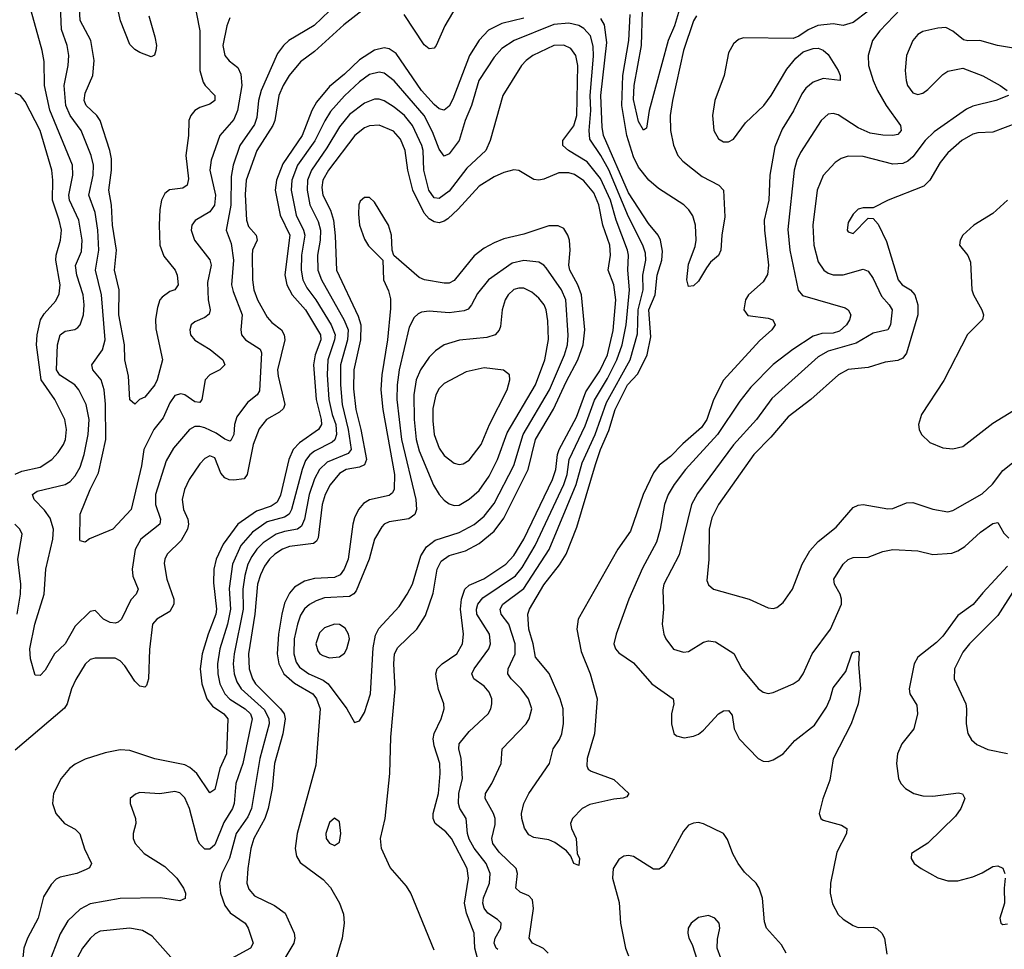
# Model space of a CAD drawing. Header units: inches. Extents: x 1649636 to 1815363, y 506543 to 641975.
# Tile 329 of 656: x 1702508 to 1706457, y 593905 to 597634. Entities that reach past the tile are written whole.
import ezdxf

# ---------------------------------------------------------------- set-up
doc = ezdxf.new("R2010")
doc.units = ezdxf.units.IN
doc.header["$MEASUREMENT"] = 0
doc.layers.add('B7509', color=7, linetype='Continuous')

msp = doc.modelspace()

# ---------------------------------------------------------------- linework, layer by layer
at = {"layer": 'B7509', "color": 5}
for points, elevation in [([(1703179.8, 597850), (1703229.7, 597590), (1703230.1, 597430), (1703243.3, 597383.3), (1703250.9, 597370), (1703290.1, 597330.1), (1703290.9, 597310), (1703270, 597294.6), (1703230, 597281.7), (1703210.1, 597269.9), (1703193.5, 597250), (1703185.5, 597230), (1703184.5, 597170), (1703174, 597090), (1703184.3, 596995.7), (1703179.8, 596970), (1703162.2, 596957.8), (1703108.9, 596951.1), (1703090, 596936.8), (1703076.8, 596910), (1703070, 596873.2), (1703066.6, 596810), (1703069.3, 596729.3), (1703086, 596686), (1703131.3, 596630), (1703139.1, 596610), (1703142.6, 596570), (1703129.2, 596550.8), (1703110, 596544.4), (1703079.4, 596520.6), (1703070, 596509.8), (1703059.8, 596480.2), (1703052.9, 596432.9), (1703053.8, 596393.8), (1703080.7, 596270), (1703058.4, 596190), (1703050, 596169.8), (1703010, 596119.7), (1702987.7, 596110), (1702970, 596092.3), (1702950, 596109), (1702944.6, 596204.6), (1702929.1, 596270), (1702928.1, 596330), (1702904.8, 596450), (1702906.3, 596550), (1702888, 596630), (1702895.3, 596710), (1702880.4, 596810), (1702876.5, 596890), (1702865.3, 596950), (1702875.4, 597030), (1702875.6, 597075.6), (1702869.2, 597110), (1702830.4, 597230), (1702816.9, 597250), (1702774.3, 597290), (1702766.1, 597310), (1702770, 597339.6), (1702801.6, 597410), (1702806.4, 597470), (1702793.6, 597550), (1702750.6, 597630.6), (1702745.5, 597730)], 520), ([(1704277.9, 597722.1), (1704212.7, 597610), (1704177.7, 597530), (1704170, 597519.2), (1704150, 597516.7), (1704130, 597533.8), (1704050, 597655.5)], 580), ([(1703879.5, 597670), (1703807.1, 597612.9), (1703690, 597505.9), (1703634.3, 597465.7), (1703588.7, 597410), (1703564.1, 597370), (1703546.5, 597330), (1703530.4, 597230), (1703523.5, 597210), (1703458.3, 597110), (1703415.4, 596990), (1703412.4, 596932.4), (1703416.7, 596830), (1703425.2, 596805.2), (1703456, 596770), (1703459.9, 596750), (1703441.1, 596710), (1703439.5, 596690), (1703440.8, 596590), (1703446.5, 596550), (1703461.6, 596510), (1703500.8, 596440.8), (1703519.5, 596419.5), (1703557.1, 596390), (1703568.8, 596370), (1703570.5, 596350), (1703541.7, 596230), (1703543.9, 596203.9), (1703570.5, 596090), (1703565.7, 596074.3), (1703550, 596060.1), (1703497, 596030), (1703467.5, 595992.5), (1703444.2, 595930), (1703419.8, 595810), (1703407.7, 595792.3), (1703366.5, 595786.5), (1703348.4, 595788.4), (1703330, 595796.7), (1703314.5, 595814.5), (1703290, 595876.1), (1703270, 595884.8), (1703250, 595873.8), (1703230, 595852), (1703186.7, 595790), (1703168.8, 595750), (1703159, 595710), (1703164.2, 595670), (1703182.5, 595630), (1703184.7, 595610), (1703180.8, 595590), (1703154.7, 595545.3), (1703099.7, 595490), (1703089.2, 595470), (1703086.9, 595453.1), (1703098.1, 595390), (1703126, 595310), (1703126.4, 595290), (1703110, 595260.6), (1703057.4, 595230), (1703040.7, 595210), (1703028.2, 595108.2), (1703024.8, 594990), (1703016.6, 594963.4), (1703010, 594957.3), (1702990, 594960.3), (1702970, 594980.3), (1702930, 595042), (1702910, 595062.9), (1702890, 595072.9), (1702810, 595073), (1702790, 595067.1), (1702770, 595048.7), (1702733.1, 594986.9), (1702716, 594950), (1702698.5, 594890), (1702687, 594873), (1702490, 594704.7)], 580), ([(1703750, 597669.9), (1703689.1, 597610.9), (1703587, 597550), (1703565.1, 597530), (1703541.3, 597498.7), (1703476.6, 597350), (1703465.3, 597310), (1703458.3, 597241.7), (1703450, 597213.8), (1703390.9, 597130), (1703363.2, 597050), (1703355.5, 597004.5), (1703354.8, 596890), (1703335.1, 596790), (1703356.3, 596736.3), (1703364.7, 596670), (1703357.5, 596570), (1703363.4, 596543.4), (1703399.6, 596450), (1703394.1, 596390), (1703396.8, 596370), (1703413.1, 596350), (1703471.9, 596311.9), (1703477.7, 596297.7), (1703470, 596146), (1703460.7, 596130), (1703421.2, 596098.8), (1703378.6, 596041.4), (1703369, 596011), (1703367.1, 595970), (1703353.8, 595946.2), (1703350, 595943.7), (1703330, 595951.7), (1703295.5, 595975.5), (1703250, 595996.5), (1703230, 596002.6), (1703210, 596002.6), (1703189.3, 595990.7), (1703124.1, 595915.9), (1703095.7, 595864.3), (1703052.4, 595730), (1703052.3, 595690), (1703072.4, 595630), (1703070.1, 595610), (1702994.1, 595550), (1702970.5, 595509.5), (1702958.2, 595430), (1702961.8, 595401.8), (1702982.2, 595350), (1702975, 595330), (1702953.1, 595306.9), (1702915.9, 595230), (1702902.2, 595217.8), (1702890, 595213.8), (1702870, 595216.2), (1702844.4, 595230), (1702810, 595263.6), (1702790, 595260.5), (1702730, 595202), (1702690, 595131), (1702647.3, 595090), (1702610, 595025.1), (1702590, 595003.5), (1702570, 595004.5), (1702568.3, 595008.3), (1702550.6, 595070), (1702548.4, 595110), (1702568.6, 595210), (1702606.1, 595330), (1702612.8, 595430), (1702640.8, 595550), (1702643.6, 595590), (1702630, 595634.8), (1702606.8, 595666.8), (1702565.3, 595710), (1702559.3, 595730), (1702577.2, 595742.8), (1702689.9, 595770.1), (1702710, 595782), (1702730, 595804.8), (1702750, 595839.2), (1702766.8, 595890), (1702782.7, 595970), (1702786.6, 596030), (1702774.6, 596090), (1702744.3, 596150), (1702728.4, 596170), (1702668.2, 596208.2), (1702655.4, 596230), (1702659.7, 596330), (1702669.9, 596370), (1702690, 596384.6), (1702728.3, 596391.7), (1702740.6, 596399.4), (1702750.5, 596409.5), (1702763.6, 596450), (1702766.7, 596490), (1702762.4, 596530), (1702737.1, 596610), (1702731.6, 596648.4), (1702755.7, 596704.3), (1702758, 596750), (1702745.4, 596830), (1702707.3, 596910), (1702704.9, 596930), (1702721, 597010), (1702719.5, 597050), (1702628.9, 597271.1), (1702606.9, 597370), (1702605.8, 597465.8), (1702597.7, 597510), (1702553.1, 597670)], 560), ([(1703350, 597640.9), (1703338, 597610), (1703322.6, 597530), (1703330.2, 597490.2), (1703348.4, 597468.4), (1703382.5, 597442.5), (1703395.1, 597415.1), (1703398.6, 597370), (1703380.9, 597270), (1703365.9, 597234.1), (1703310.1, 597169.9), (1703275, 597070), (1703270.6, 597030), (1703293.2, 596930), (1703289.1, 596890), (1703270, 596863.4), (1703211.7, 596828.3), (1703197.7, 596810), (1703195.8, 596790), (1703208.4, 596750), (1703270.9, 596670.9), (1703275.1, 596650), (1703260.3, 596579.7), (1703263, 596510), (1703271.6, 596470), (1703267.2, 596452.8), (1703250, 596439), (1703210, 596421.8), (1703195.2, 596410), (1703189.4, 596390), (1703193, 596370), (1703210, 596348.4), (1703271.3, 596311.3), (1703322.6, 596270), (1703330.4, 596250), (1703310.4, 596230), (1703270, 596209.8), (1703251.3, 596190), (1703238.8, 596110), (1703230, 596099.2), (1703210, 596101.4), (1703170, 596129), (1703153.8, 596133.8), (1703130, 596126.6), (1703110, 596097.7), (1703083.3, 596036.7), (1703045.5, 595990), (1703006, 595910), (1702996.1, 595843.9), (1702954.3, 595670), (1702881.1, 595590), (1702787.9, 595552.1), (1702770, 595538.4), (1702750, 595544), (1702748.7, 595548.7), (1702749.9, 595650.1), (1702790.4, 595750), (1702823.5, 595816.5), (1702853.5, 595950), (1702851.5, 596091.5), (1702846.3, 596150), (1702834, 596190), (1702801.1, 596230), (1702796.5, 596250), (1702839.9, 596310), (1702849.9, 596350.1), (1702835.4, 596530), (1702811.4, 596630), (1702825.6, 596710), (1702820.7, 596790), (1702810, 596861.1), (1702784.9, 596930), (1702802.1, 597010), (1702803.1, 597050), (1702794.3, 597090), (1702753.7, 597190), (1702709.5, 597250), (1702692.5, 597290), (1702686.2, 597370), (1702702.7, 597450), (1702705.2, 597490), (1702698.5, 597530), (1702674.7, 597594.7), (1702671.6, 597690)], 540), ([(1703025.5, 597650), (1703050, 597564.7), (1703055.8, 597530), (1703054, 597510), (1703047.9, 597492.1), (1703034.6, 597485.4), (1702990, 597502), (1702970, 597514.3), (1702950, 597535.1), (1702911.4, 597630), (1702898.1, 597690)], 480), ([(1705910, 597668.1), (1705850, 597622.8), (1705810, 597611.4), (1705770, 597617.6), (1705708.7, 597611.3), (1705670, 597593.5), (1705632.4, 597567.6), (1705610, 597559.2), (1705410, 597561), (1705390, 597554.9), (1705370, 597537.5), (1705350, 597501.1), (1705332.4, 597410), (1705295.7, 597310), (1705286.7, 597250), (1705291.1, 597190), (1705310, 597155.6), (1705330, 597144.6), (1705350, 597144.2), (1705370, 597154.2), (1705419.1, 597220.9), (1705491.9, 597290), (1705521.9, 597330), (1705584.5, 597435.5), (1705619.8, 597480.2), (1705650, 597504.6), (1705690, 597518.9), (1705710, 597519.5), (1705730, 597512.4), (1705750, 597494.4), (1705790, 597430.4), (1705798.7, 597410), (1705798, 597390), (1705730, 597398.4), (1705690, 597383.4), (1705660.8, 597359.2), (1705643.9, 597336.1), (1705611.7, 597268.3), (1705565.2, 597194.8), (1705535.8, 597124.2), (1705515.9, 597010), (1705512, 596910), (1705493.6, 596830), (1705494.4, 596790), (1705511, 596650), (1705507.4, 596612.6), (1705490, 596582), (1705431.2, 596530), (1705418.8, 596510), (1705411.3, 596470), (1705427.4, 596447.4), (1705510, 596437.5), (1705527.6, 596430), (1705538.2, 596410), (1705524.2, 596390), (1705474.6, 596345.4), (1705330, 596188.2), (1705290.1, 596109.9), (1705264.1, 596030), (1705242.2, 595997.8), (1705167.6, 595932.4), (1705118.2, 595881.8), (1705072.9, 595847.1), (1705050, 595816.8), (1705007.8, 595730), (1704957.4, 595582.6), (1704906.4, 595510), (1704748.1, 595230), (1704741.6, 595190), (1704759.7, 595099.7), (1704796, 595010), (1704824.2, 594910), (1704812.9, 594770), (1704784.1, 594670), (1704781.6, 594641.6), (1704787.6, 594627.6), (1704799.6, 594619.6), (1704890, 594587), (1704950.6, 594530), (1704942.8, 594517.2), (1704928.1, 594511.9), (1704890, 594507.7), (1704793.9, 594486.1), (1704764, 594470), (1704724.9, 594430), (1704717.3, 594410), (1704720.7, 594390), (1704739.1, 594350), (1704742.8, 594290), (1704752.6, 594270), (1704750, 594241.2), (1704730, 594249.3), (1704718.4, 594278.4), (1704700.7, 594300.7), (1704653.3, 594333.3), (1704630, 594344), (1704570, 594353.3), (1704550, 594365.1), (1704531.8, 594391.8), (1704521.2, 594430), (1704520.7, 594450), (1704530, 594490.5), (1704549.8, 594530), (1704632.7, 594650), (1704647.2, 594710), (1704672.6, 594747.4), (1704681.9, 594770), (1704688.9, 594811.1), (1704686.7, 594870), (1704674.9, 594910), (1704631.4, 595011.4), (1704577, 595077), (1704567.6, 595130), (1704549.9, 595190), (1704545.8, 595250), (1704552.8, 595270), (1704610, 595367.5), (1704673.1, 595446.9), (1704699.5, 595490), (1704741.5, 595598.5), (1704817.1, 595850), (1704837.1, 595910), (1704870, 595986.2), (1704895.4, 596070), (1704945.9, 596170), (1704986.2, 596213.8), (1705024.1, 596290), (1705038.5, 596361.5), (1705030.9, 596470), (1705056.2, 596530), (1705064.3, 596610), (1705082.9, 596670), (1705085.1, 596705.1), (1705077.2, 596750), (1705068.1, 596770), (1705030, 596817.1), (1704950, 596939.3), (1704848.8, 597170), (1704843.2, 597203.2), (1704838.7, 597330), (1704862.6, 597542.6), (1704853.1, 597613.1), (1704838.8, 597638.8)], 620), ([(1706042, 597678), (1705957.3, 597590), (1705928, 597550), (1705910.8, 597490), (1705912.1, 597450), (1705930.1, 597390), (1705947.9, 597350), (1705982.7, 597290), (1706039.8, 597210), (1706043, 597190), (1706030, 597172.9), (1706010, 597169), (1705970, 597170.8), (1705918.7, 597178.7), (1705870, 597200.4), (1705790, 597252.5), (1705770, 597257.5), (1705750, 597255.3), (1705722.6, 597230), (1705639, 597101), (1705623.8, 597070), (1705613.8, 597030), (1705587.8, 596792.2), (1705596.8, 596710), (1705629.3, 596549.3), (1705647.7, 596527.7), (1705818.3, 596478.3), (1705830.2, 596470), (1705840.6, 596450), (1705835.9, 596430), (1705823.4, 596410), (1705795, 596385), (1705770, 596377.3), (1705724.5, 596375.5), (1705690, 596364), (1705608.8, 596311.2), (1705529.4, 596250.6), (1705440.5, 596159.5), (1705396.3, 596103.7), (1705306.9, 595970), (1705178.6, 595830), (1705132.5, 595770), (1705108.9, 595730), (1705094, 595690), (1705075.9, 595590), (1705061, 595539), (1705005.4, 595434.6), (1704950.9, 595310), (1704900.3, 595170), (1704890.6, 595130), (1704897.3, 595110), (1704910, 595094.8), (1704970, 595054), (1705043.2, 594970), (1705128.5, 594910), (1705131.6, 594890), (1705122.3, 594850), (1705122, 594810), (1705131.2, 594771.2), (1705141.4, 594761.4), (1705173.2, 594753.2), (1705210, 594759.8), (1705230, 594768.7), (1705250, 594784.3), (1705309.9, 594850.1), (1705330, 594861.8), (1705350, 594863.1), (1705364.7, 594844.7), (1705373.6, 594790), (1705392.7, 594750), (1705470, 594670.3), (1705490, 594659.5), (1705510, 594658.3), (1705530, 594664.9), (1705570, 594689.1), (1705617, 594743), (1705695.5, 594804.5), (1705743.8, 594876.2), (1705758.6, 594910), (1705770, 594954.4), (1705820.3, 595019.7), (1705844.8, 595090), (1705850, 595096.5), (1705870, 595101), (1705873.8, 595093.8), (1705871.3, 595048.7), (1705879.7, 594950), (1705870.3, 594890), (1705841.8, 594810), (1705770.1, 594669.9), (1705756.5, 594583.5), (1705729.1, 594509.1), (1705714.3, 594450), (1705721.3, 594430), (1705730, 594422.6), (1705803.2, 594403.2), (1705824.4, 594390), (1705823.1, 594370), (1705785.3, 594294.7), (1705759.8, 594170), (1705758.7, 594130), (1705767.2, 594087.2), (1705790, 594045.2), (1705810, 594026.5), (1705850, 594000.3), (1705870, 593993.4), (1705930, 593993.7), (1705947, 593987), (1705964.9, 593970), (1705976.3, 593950), (1705985.3, 593885.3)], 640), ([(1705158.5, 597690), (1705133.7, 597610), (1705108.6, 597550), (1705032.8, 597270), (1705021.1, 597198.9), (1705010, 597191.6), (1704990, 597226), (1704970, 597314), (1704971.7, 597370), (1705002, 597530), (1705005.4, 597670)], 560), ([(1704530, 597639.6), (1704440.8, 597619.2), (1704387.4, 597592.6), (1704350, 597551.9), (1704311, 597490), (1704244.2, 597315.8), (1704230, 597287.2), (1704210, 597270.6), (1704190, 597276.7), (1704170, 597294), (1704119.4, 597350), (1704018.1, 597498.1), (1703990, 597517.1), (1703970, 597520.9), (1703930, 597512.1), (1703870, 597473.7), (1703810, 597415.8), (1703750, 597366.3), (1703697.4, 597302.6), (1703679, 597270), (1703640.7, 597170), (1703563.5, 597056.5), (1703538.2, 596990), (1703532.5, 596950), (1703552.1, 596850), (1703591.6, 596770), (1703570.8, 596610.8), (1703579.7, 596570), (1703601.1, 596530), (1703653.5, 596470), (1703714.5, 596370), (1703715.3, 596350), (1703692.3, 596290), (1703686.6, 596250), (1703696.3, 596110), (1703717.1, 596030), (1703718.2, 596010), (1703706.1, 595990), (1703630, 595936.6), (1703604.5, 595910), (1703586.9, 595870), (1703553.4, 595726.6), (1703540.6, 595699.4), (1703516.7, 595683.3), (1703457.2, 595662.8), (1703382, 595610), (1703323.4, 595530), (1703295.9, 595470), (1703286.9, 595430), (1703284.3, 595375.7), (1703297.4, 595270), (1703294.3, 595250), (1703263.2, 595170), (1703239.5, 595090), (1703231.6, 595030), (1703237.7, 594970), (1703257.9, 594910), (1703281, 594881), (1703326.9, 594850), (1703342.1, 594830), (1703336.9, 594690), (1703310.1, 594630), (1703290, 594546.3), (1703270, 594533.5), (1703217.7, 594610), (1703190, 594635), (1703170, 594645.5), (1703049, 594669), (1702950, 594702.1), (1702910, 594704.9), (1702850, 594693.4), (1702770, 594667.6), (1702730, 594648.2), (1702707.5, 594630), (1702674.5, 594590), (1702643.5, 594530), (1702639.2, 594490), (1702652.7, 594450), (1702687.4, 594410), (1702730, 594386.7), (1702748.7, 594368.7), (1702768, 594308), (1702795.2, 594250), (1702787.3, 594232.7), (1702774.7, 594225.3), (1702737.1, 594210), (1702670, 594194.8), (1702653.9, 594186.1), (1702634.5, 594165.5), (1702603.7, 594116.3), (1702582, 594030), (1702539, 593950), (1702524.4, 593910), (1702513.6, 593810)], 620), ([(1705222.2, 597650), (1705210, 597629.8), (1705170, 597511.1), (1705125.5, 597310), (1705116.8, 597250), (1705117.7, 597190), (1705129.6, 597130.4), (1705147, 597090), (1705167, 597067), (1705245.4, 597005.4), (1705311.5, 596970), (1705330.6, 596950.6), (1705336.2, 596843.8), (1705323.7, 596770), (1705320.1, 596710), (1705310, 596688.3), (1705278.6, 596661.4), (1705261.7, 596638.3), (1705230, 596585.4), (1705210, 596566.9), (1705190, 596564.2), (1705182.7, 596590), (1705190, 596653), (1705216.3, 596723.7), (1705220.4, 596750), (1705217.8, 596810), (1705206.9, 596846.9), (1705191.5, 596871.5), (1705171.9, 596891.9), (1705070, 596957.1), (1705030.4, 596990), (1704990, 597043.1), (1704970, 597084.3), (1704943.3, 597170), (1704922, 597290), (1704926.5, 597410), (1704950.4, 597550), (1704955.5, 597655.5)], 580), ([(1704627.7, 593890), (1704608.6, 593908.6), (1704564.4, 593930), (1704550.9, 593950), (1704568.4, 594068.4), (1704563.7, 594103.7), (1704550, 594119.8), (1704514.9, 594134.9), (1704498, 594150), (1704504.5, 594210), (1704498.2, 594230), (1704430, 594295), (1704405.6, 594330), (1704400.7, 594350), (1704414.7, 594405.3), (1704414.1, 594430), (1704408.4, 594450), (1704374.6, 594510), (1704376.1, 594530), (1704401.1, 594570), (1704439.1, 594650), (1704443.1, 594710), (1704538.9, 594810), (1704551.6, 594830), (1704561.6, 594870), (1704548.9, 594910), (1704519.4, 594950), (1704478.3, 594990), (1704465.2, 595010), (1704466.2, 595030), (1704494.5, 595090), (1704495.4, 595130), (1704470, 595209.8), (1704439.3, 595250), (1704434.2, 595270), (1704445.6, 595290), (1704530, 595351.9), (1704631.5, 595508.5), (1704740, 595770), (1704763.5, 595856.5), (1704816.1, 595970), (1704860.9, 596099.1), (1704956.5, 596270), (1704985.6, 596374.4), (1704988.3, 596470), (1705007.5, 596550), (1705007.3, 596610), (1705018.4, 596670), (1705017.2, 596697.2), (1705006.6, 596730), (1704950, 596843.6), (1704870, 597031.3), (1704838.4, 597090), (1704794.2, 597154.2), (1704791.3, 597190), (1704798.9, 597270), (1704796, 597330), (1704808.4, 597488.4), (1704807.7, 597527.7), (1704797.3, 597570), (1704770, 597599.4), (1704750, 597610.8), (1704710, 597620.7), (1704650, 597614.7), (1704490.2, 597550), (1704441, 597519), (1704410, 597484), (1704349.2, 597390), (1704320.3, 597290), (1704294.6, 597230), (1704270.7, 597149.3), (1704230, 597095.4), (1704210, 597086.4), (1704190, 597114.8), (1704163.6, 597183.6), (1704129.2, 597250), (1704010, 597389.3), (1703970, 597419.6), (1703950, 597424.1), (1703910, 597413.7), (1703870, 597384.8), (1703810.7, 597329.3), (1703754.7, 597265.3), (1703731.4, 597228.6), (1703691.8, 597148.2), (1703622.2, 597050), (1703598.8, 596990), (1703596.1, 596950), (1703616.9, 596850), (1703645.9, 596790), (1703651, 596770), (1703637.4, 596690), (1703636.4, 596630), (1703643.1, 596590), (1703658.9, 596558.9), (1703695.5, 596510), (1703756.2, 596410), (1703772.5, 596370), (1703770.6, 596350), (1703742.9, 596270), (1703740.9, 596210), (1703748, 596110), (1703760.7, 596050), (1703775, 596010), (1703778.6, 595970), (1703771, 595949), (1703760.4, 595939.6), (1703690, 595904), (1703671.3, 595888.7), (1703654.4, 595865.6), (1703640.1, 595830), (1703598.1, 595670), (1703589, 595651), (1703570, 595638.6), (1703500.5, 595619.5), (1703441, 595579), (1703395, 595525), (1703360.7, 595450), (1703347.5, 595352.5), (1703353.4, 595270), (1703340.8, 595210), (1703310, 595110), (1703301, 595050), (1703301.8, 595010), (1703310.8, 594970), (1703330.1, 594930), (1703350, 594908.2), (1703412, 594870), (1703434, 594850), (1703440.1, 594830), (1703402.8, 594650), (1703374.7, 594570), (1703367.2, 594490), (1703361, 594470), (1703325.9, 594414.1), (1703290, 594323.7), (1703270, 594306.6), (1703250, 594307.6), (1703230, 594326.6), (1703222.2, 594342.2), (1703188.4, 594470), (1703170, 594512.4), (1703150, 594532.9), (1703130, 594538.2), (1703070, 594528.7), (1702990, 594533.7), (1702972, 594528), (1702950.7, 594510), (1702950.6, 594490), (1702972, 594430), (1702973.1, 594410), (1702963.1, 594370), (1702963.1, 594350), (1702970.3, 594330), (1703007.4, 594290), (1703090, 594237.5), (1703137.6, 594190), (1703164.9, 594150), (1703173.1, 594130), (1703171.4, 594108.6), (1703150, 594099.6), (1703071.8, 594111.8), (1702910.7, 594109.3), (1702790, 594087.2), (1702750, 594066), (1702701.1, 594018.9), (1702670, 593967.4), (1702571.7, 593710)], 640), ([(1706532.9, 597512.9), (1706429.9, 597529.9), (1706359, 597550), (1706310, 597548.7), (1706292.9, 597552.9), (1706250, 597588.5), (1706222.4, 597602.4), (1706190, 597600.7), (1706130, 597587.2), (1706110, 597574.6), (1706090, 597550.9), (1706064.3, 597490), (1706059.3, 597430), (1706062.3, 597390), (1706068.4, 597370), (1706090, 597341.2), (1706110, 597334), (1706130, 597339.3), (1706150, 597353.4), (1706210, 597413.7), (1706230, 597427), (1706290, 597440.3), (1706370, 597408.8), (1706439.3, 597370), (1706467.7, 597350)], 660), ([(1704424.7, 593904.7), (1704418.1, 593910), (1704410, 593929.7), (1704414.3, 593950), (1704437.4, 593990), (1704438.2, 594010), (1704424.3, 594024.3), (1704385.6, 594050), (1704370.4, 594070), (1704365.6, 594090), (1704368.2, 594111.8), (1704391.7, 594170), (1704394.8, 594210), (1704379, 594250), (1704330, 594310.4), (1704310, 594347.1), (1704303.5, 594370), (1704297.8, 594430), (1704273, 594470), (1704267.6, 594490), (1704269.5, 594530), (1704283.8, 594590), (1704278.4, 594670), (1704268.5, 594710), (1704270.6, 594730), (1704310, 594778.5), (1704387, 594850), (1704397.7, 594870), (1704401.8, 594890), (1704400.6, 594910), (1704390, 594936.8), (1704370, 594960.7), (1704328.6, 594990), (1704321.1, 595010), (1704329.9, 595030), (1704389.1, 595110), (1704395.9, 595130), (1704391.6, 595170), (1704341.3, 595250), (1704339.2, 595270), (1704345.3, 595290), (1704365, 595315), (1704496.6, 595403.4), (1704523.1, 595436.9), (1704574.8, 595525.2), (1704690.4, 595770), (1704703.9, 595810), (1704711.7, 595870), (1704775.4, 596004.6), (1704812.6, 596107.4), (1704865.5, 596194.5), (1704903.2, 596270), (1704923.9, 596330), (1704939.5, 596410), (1704953.7, 596550), (1704946.2, 596630), (1704949.3, 596690), (1704944.9, 596710), (1704899.7, 596830), (1704876.5, 596910), (1704837.1, 596997.1), (1704783.7, 597063.7), (1704708.8, 597110), (1704685.8, 597130), (1704686.2, 597150), (1704730, 597207.7), (1704742.5, 597250), (1704746.4, 597450), (1704737.7, 597490), (1704718.1, 597518.1), (1704690, 597532), (1704650, 597529.9), (1704565.6, 597490), (1704538.6, 597470), (1704520.8, 597450), (1704445.3, 597330), (1704395.1, 597150), (1704377.8, 597110), (1704301.4, 597038.6), (1704230, 596946.4), (1704190, 596916.7), (1704170, 596919.2), (1704149, 596950), (1704128.1, 597030), (1704125.3, 597110), (1704120.4, 597130), (1704083.1, 597210), (1704051.3, 597250), (1704010, 597283.4), (1703970, 597308.8), (1703950, 597314.8), (1703930, 597315.4), (1703890, 597299.9), (1703830, 597253.4), (1703790, 597203.8), (1703740, 597120), (1703677.6, 597030), (1703662.4, 596990), (1703660.1, 596950), (1703671.1, 596891.1), (1703704.3, 596824.3), (1703713.6, 596790), (1703712.1, 596750), (1703702.1, 596690), (1703703.8, 596630), (1703717.8, 596590), (1703809, 596429), (1703824.5, 596390), (1703822.6, 596350), (1703794.6, 596250), (1703793.7, 596170), (1703801.4, 596090), (1703825.7, 595990), (1703836.4, 595910), (1703825.5, 595894.5), (1703740.8, 595859.2), (1703709.7, 595830), (1703690, 595792.3), (1703668, 595730), (1703649.3, 595630.7), (1703638, 595602), (1703622.4, 595590), (1703570, 595581), (1703536.3, 595570), (1703483.9, 595536.1), (1703458.2, 595510), (1703438.5, 595481.5), (1703423.3, 595450), (1703410, 595404), (1703403, 595350), (1703404.1, 595270), (1703367.6, 595090), (1703364.3, 595050), (1703367.4, 595010), (1703378.3, 594978.3), (1703395.5, 594950), (1703490, 594865.3), (1703506.6, 594830), (1703507.7, 594810), (1703470.7, 594670), (1703437.5, 594470), (1703423.1, 594436.9), (1703376.1, 594370), (1703349.1, 594270.9), (1703317.9, 594210), (1703308.6, 594170), (1703312.7, 594130), (1703330, 594080.8), (1703351.5, 594051.5), (1703411.3, 594010), (1703423.5, 593990), (1703444.6, 593930), (1703432.7, 593910), (1703310, 593842.9)], 660), ([(1702490, 595811.3), (1702516.2, 595823.8), (1702590, 595839.5), (1702637.1, 595870), (1702662.6, 595897.4), (1702683.4, 595930), (1702691, 595950), (1702695.8, 595990), (1702688.6, 596030), (1702648.7, 596110), (1702594.4, 596190), (1702575, 596330), (1702578.4, 596370), (1702591.7, 596430), (1702605.4, 596454.6), (1702653, 596507), (1702665.4, 596534.6), (1702669.4, 596570.6), (1702652.6, 596670), (1702653.6, 596690), (1702671.4, 596750), (1702674.8, 596790), (1702666.3, 596830), (1702639.8, 596910), (1702641.1, 596990), (1702636.2, 597030), (1702590, 597189.8), (1702530, 597306.4), (1702510.4, 597330.4), (1702490, 597338.9)], 580), ([(1706473.4, 597330), (1706422.8, 597310), (1706330, 597287.5), (1706304.3, 597275.7), (1706175.4, 597184.6), (1706139.5, 597150), (1706090, 597083.4), (1706070, 597067), (1706050, 597057.9), (1706010, 597055), (1705890, 597085.4), (1705830, 597087.2), (1705802.8, 597077.2), (1705778.7, 597061.3), (1705730.7, 597009.3), (1705706.6, 596950), (1705688.5, 596810), (1705692.4, 596730), (1705710, 596662.3), (1705732.2, 596630), (1705750, 596616.8), (1705770, 596610.1), (1705810, 596610.7), (1705890, 596633.5), (1705910, 596625.6), (1705930, 596596.5), (1705964.5, 596524.5), (1705995.4, 596490), (1706006.3, 596470), (1706000.5, 596410), (1705990, 596389.8), (1705930, 596376.4), (1705863, 596337), (1705750, 596304.3), (1705710, 596282), (1705524.8, 596115.2), (1705462.5, 596030), (1705370.9, 595929.1), (1705226.4, 595733.6), (1705201.4, 595690), (1705152.1, 595487.9), (1705091.2, 595370), (1705086.8, 595346.8), (1705090.1, 595270), (1705084.8, 595210), (1705091, 595170), (1705099.3, 595150), (1705130, 595109.1), (1705170, 595096.5), (1705190, 595099.7), (1705250, 595136.9), (1705270, 595142.6), (1705298.3, 595138.3), (1705371.5, 595091.5), (1705403.6, 595030), (1705470, 594951.5), (1705490, 594936.5), (1705510, 594931.5), (1705530, 594935.8), (1705609.8, 594970.2), (1705633.6, 594986.4), (1705649.8, 595010.2), (1705686.2, 595090), (1705759.3, 595190), (1705804.1, 595290), (1705804.1, 595310), (1705798, 595330), (1705775.3, 595370), (1705772.9, 595390), (1705809.9, 595450.1), (1705830, 595469.1), (1705850, 595477.2), (1705910, 595478.2), (1705970, 595501.3), (1706010, 595508.6), (1706110, 595503.6), (1706170, 595489.2), (1706245.5, 595494.5), (1706270, 595503.2), (1706298.5, 595521.5), (1706361.7, 595578.3), (1706410, 595613.8), (1706430, 595617.6), (1706454, 595574), (1706475, 595555)], 660), ([(1704343.4, 593870), (1704332.4, 593910), (1704330.3, 593970.3), (1704299.9, 594050), (1704291.4, 594090), (1704308, 594190), (1704302.4, 594230), (1704239.7, 594350), (1704216.4, 594376.4), (1704174.6, 594410), (1704165.4, 594430), (1704165.4, 594450), (1704187.7, 594530), (1704194.6, 594610), (1704193.3, 594650), (1704170, 594721.1), (1704165.8, 594750), (1704169.6, 594770.4), (1704198.4, 594830), (1704210.6, 594870), (1704209.2, 594890), (1704187.8, 594947.8), (1704179.1, 594990), (1704176.9, 595010), (1704181.5, 595030), (1704201.8, 595050), (1704260.2, 595090), (1704284, 595130), (1704287.3, 595170), (1704275.9, 595270), (1704280.1, 595310), (1704293.6, 595350), (1704310, 595366), (1704369, 595391), (1704457, 595450), (1704490, 595485.4), (1704530, 595550.1), (1704645, 595790), (1704657.6, 595830), (1704664, 595890), (1704671.1, 595910), (1704740.3, 596039.7), (1704778.7, 596141.3), (1704833.8, 596226.2), (1704864.5, 596290), (1704887.6, 596387.6), (1704898.5, 596510), (1704891, 596570), (1704867.7, 596630), (1704877.8, 596690), (1704874.5, 596730), (1704847, 596810), (1704830, 596891.6), (1704810, 596940.2), (1704770, 596988.1), (1704732.5, 597012.5), (1704710, 597020.4), (1704670, 597019.9), (1704610, 596994.2), (1704590, 596991), (1704570, 596993.5), (1704510, 597029), (1704490, 597031.5), (1704450, 597021.1), (1704410, 597003.6), (1704350, 596965.9), (1704266.4, 596873.6), (1704224.7, 596835.3), (1704210, 596825.3), (1704190, 596819.4), (1704170, 596823.1), (1704150, 596834.9), (1704130, 596858), (1704085, 596950), (1704064.7, 597030), (1704054.3, 597110), (1704035, 597155), (1704006.9, 597186.9), (1703950, 597210.4), (1703910, 597208.9), (1703890, 597200.7), (1703851.9, 597170), (1703746.4, 597030), (1703723.9, 596990), (1703719, 596961), (1703723.1, 596930), (1703754.8, 596870), (1703765.7, 596830), (1703772.7, 596767.3), (1703777.9, 596630), (1703865.4, 596445.4), (1703875.9, 596410), (1703874.7, 596350), (1703847.2, 596230), (1703846.3, 596153.7), (1703855.9, 596070), (1703876.4, 595990), (1703898.3, 595870), (1703890, 595848), (1703870, 595839.5), (1703817.5, 595830), (1703790, 595813.3), (1703752.2, 595767.8), (1703733.4, 595730), (1703720.9, 595690), (1703704.2, 595555.8), (1703697.7, 595542.3), (1703686.6, 595533.4), (1703590, 595521.5), (1703562, 595510), (1703531.3, 595490), (1703510, 595470), (1703490, 595442.1), (1703472.8, 595407.2), (1703461.4, 595370), (1703450.8, 595250), (1703425.3, 595090), (1703427.6, 595030), (1703441.1, 594990), (1703453.2, 594970), (1703553.1, 594870), (1703568.2, 594850), (1703572.6, 594830), (1703563.4, 594770), (1703529.4, 594650), (1703519.7, 594550), (1703504.4, 594470), (1703490.8, 594430), (1703447.3, 594350), (1703434.8, 594310), (1703422.3, 594230), (1703418.7, 594170), (1703426, 594146), (1703450, 594119.8), (1703530, 594081.2), (1703571.7, 594050), (1703608.1, 593970), (1703611.8, 593950), (1703607.3, 593930), (1703570.6, 593870)], 680), ([(1706510, 597219.7), (1706410, 597183.1), (1706350, 597180.2), (1706330, 597174.6), (1706286.7, 597150), (1706230, 597099.4), (1706199.1, 597060.9), (1706158.3, 596990), (1706133.4, 596966.6), (1705990.4, 596910), (1705930, 596879.3), (1705890, 596879.3), (1705870, 596874.5), (1705850, 596854.5), (1705830, 596821.2), (1705826.5, 596790), (1705830, 596783), (1705850, 596776.4), (1705910, 596838), (1705930, 596836), (1705950, 596813.4), (1705984.7, 596744.7), (1706030.5, 596590.5), (1706046.3, 596570), (1706080.9, 596550), (1706097.1, 596530), (1706110.1, 596490), (1706110.2, 596450.2), (1706064.1, 596295.9), (1706050, 596275.9), (1706030, 596266.7), (1705979.2, 596260.8), (1705910, 596238.6), (1705830, 596230.5), (1705792.2, 596210), (1705680.6, 596110), (1705590, 596041.2), (1705520.6, 595959.4), (1705452.6, 595890), (1705310.6, 595690), (1705283.5, 595636.5), (1705273.3, 595590), (1705270.9, 595469.1), (1705264, 595384), (1705270, 595367.7), (1705290.8, 595350), (1705433.4, 595310), (1705510, 595275.3), (1705530, 595272), (1705544, 595276), (1705570, 595295.8), (1705606.6, 595350), (1705645.2, 595450), (1705676.4, 595503.6), (1705710, 595541), (1705782, 595598), (1705850, 595677.2), (1705870, 595687.1), (1705890, 595689.2), (1705990, 595672.6), (1706010, 595673.6), (1706064.3, 595695.7), (1706090, 595697.1), (1706170, 595670.1), (1706230, 595659.7), (1706250, 595665.6), (1706367.2, 595732.8), (1706408.9, 595771.1), (1706450, 595826.2), (1706490, 595856.6)], 680), ([(1704170, 593901.7), (1704076.5, 594130), (1704058.5, 594158.5), (1703993.2, 594233.2), (1703958.3, 594310), (1703954.7, 594350), (1703973.4, 594430), (1703992.4, 594610), (1703996.2, 594756.2), (1704012.9, 594950), (1704008.7, 595050), (1704011.4, 595090), (1704024, 595116), (1704100.8, 595190), (1704135.3, 595244.7), (1704165.6, 595334.4), (1704181.7, 595430), (1704197.9, 595462.1), (1704230, 595484.5), (1704295.8, 595504.2), (1704350, 595532.9), (1704410, 595582.4), (1704450, 595635), (1704547.4, 595830), (1704576.6, 595950), (1704648.8, 596071.2), (1704698.9, 596181.1), (1704745.5, 596270), (1704768.1, 596330), (1704773.7, 596390), (1704761.1, 596530), (1704745.7, 596570), (1704714.3, 596630), (1704710.3, 596650), (1704714.9, 596710), (1704712.1, 596750), (1704706.3, 596770), (1704690, 596796.2), (1704667.3, 596807.3), (1704630, 596806.6), (1704530, 596774.1), (1704450, 596754.7), (1704410, 596739.3), (1704370, 596717.8), (1704330, 596686.4), (1704250, 596588.5), (1704230, 596576.6), (1704210, 596576.9), (1704131.1, 596591.1), (1704110, 596599.8), (1704008.6, 596688.6), (1704000.9, 596710), (1703999.2, 596770), (1703987.1, 596810), (1703930, 596901.5), (1703910, 596920.3), (1703890, 596921.2), (1703873.8, 596906.2), (1703867.9, 596892.1), (1703865.9, 596854.1), (1703870.1, 596810), (1703890, 596753.8), (1703906.9, 596726.9), (1703963.6, 596670), (1703966.5, 596590), (1703986.6, 596546.6), (1703994.8, 596514.8), (1703995.1, 596475.1), (1703983.1, 596350), (1703960.2, 596210), (1703956.2, 596150), (1703964.1, 596070), (1704010.4, 595810), (1704009.7, 595750.3), (1704003.2, 595736.8), (1703990, 595726.1), (1703910, 595708.8), (1703886.7, 595693.3), (1703866.4, 595670), (1703850, 595636), (1703843.3, 595610), (1703825.4, 595470), (1703809.5, 595430.5), (1703792.5, 595407.5), (1703770, 595396.5), (1703690, 595392.8), (1703650, 595382), (1703610, 595357.5), (1703590, 595334.4), (1703570, 595293.8), (1703559, 595250), (1703546.1, 595170), (1703540.8, 595090), (1703546.8, 595050), (1703567.4, 595010), (1703610, 594972.2), (1703682.9, 594930), (1703698.4, 594910), (1703712.8, 594870), (1703695.6, 594644.4), (1703621, 594370), (1703612.2, 594310), (1703618.2, 594278.2), (1703633.1, 594253.1), (1703724.9, 594184.9), (1703753.8, 594153.8), (1703790.2, 594090), (1703805.9, 594045.9), (1703809.5, 594010), (1703800.4, 593950), (1703746.1, 593766.1)], 720), ([(1706470, 596909.7), (1706410, 596856.9), (1706334, 596810), (1706290.4, 596770), (1706279.3, 596750), (1706276.3, 596730), (1706310, 596688), (1706321.6, 596661.6), (1706325.7, 596550), (1706332.4, 596530), (1706367, 596470), (1706372.6, 596450), (1706368.7, 596431.3), (1706309.2, 596370.8), (1706213.7, 596186.3), (1706125, 596050), (1706113, 596010), (1706115.2, 595990), (1706124.9, 595970), (1706158.2, 595938.2), (1706210, 595916.1), (1706250, 595912.5), (1706290, 595922.5), (1706410, 596015.8), (1706493.6, 596066.4)], 720), ([(1702497.8, 595250), (1702510.4, 595330), (1702512.3, 595370), (1702500.8, 595470), (1702518, 595570), (1702508.5, 595590), (1702488.7, 595610)], 580), ([(1706470, 595441.6), (1706370, 595335.4), (1706332.2, 595287.8), (1706270, 595244.3), (1706210, 595161.6), (1706184.5, 595135.5), (1706110, 595077.1), (1706094.6, 595050), (1706075.6, 594950), (1706078.3, 594930), (1706105.1, 594885.1), (1706108.4, 594850), (1706093.6, 594790), (1706045.3, 594730), (1706028.4, 594690), (1706024.4, 594650), (1706032.2, 594590), (1706042, 594570), (1706060.3, 594550), (1706094, 594530), (1706130, 594521.1), (1706170, 594519.3), (1706272.9, 594532.9), (1706288.7, 594528.7), (1706298, 594510), (1706282.7, 594470), (1706260.5, 594439.5), (1706149.4, 594330.6), (1706084, 594290), (1706082.8, 594270), (1706094.8, 594250), (1706122.8, 594230), (1706190, 594192), (1706230, 594180.2), (1706270, 594179.6), (1706330, 594196.1), (1706368, 594212), (1706410, 594236.9), (1706430, 594239.5), (1706450.3, 594230.3), (1706458.7, 594210)], 660), ([(1706490, 595336.2), (1706430, 595244.1), (1706316.8, 595130), (1706290, 595096.8), (1706256.8, 595030), (1706255.8, 594990), (1706301.8, 594890), (1706305.2, 594870), (1706303, 594810), (1706310.8, 594770.8), (1706325.3, 594745.3), (1706347, 594727), (1706390, 594706.4), (1706470, 594690.8)], 680), ([(1705581.1, 593890), (1705562.7, 593922.7), (1705502.9, 593990), (1705495.2, 594015.2), (1705486.1, 594110), (1705473.6, 594150), (1705460.7, 594170), (1705414.7, 594214.7), (1705389.5, 594249.5), (1705368.4, 594288.4), (1705346.1, 594346.1), (1705329.9, 594369.9), (1705250, 594409), (1705230, 594413.5), (1705210, 594411.7), (1705190, 594402.7), (1705170, 594379.7), (1705103.3, 594256.7), (1705090, 594238.3), (1705072.8, 594227.2), (1705050, 594227.3), (1704970, 594276.9), (1704950, 594281.1), (1704930, 594278.9), (1704910, 594265.6), (1704888.1, 594230), (1704884.9, 594190), (1704912.5, 594092.5), (1704917.8, 594010), (1704937.6, 593910), (1704950, 593879.6)], 640), ([(1706460.3, 594190), (1706456, 594150), (1706457.1, 594090), (1706439.1, 594030), (1706442.8, 594010), (1706450, 594004.9), (1706470, 594008)], 660), ([(1703114.2, 593874.2), (1703038.4, 593958.4), (1703000.4, 593980.4), (1702950, 593989.9), (1702830, 593977.9), (1702810, 593967.4), (1702790, 593949), (1702760.1, 593910), (1702737.8, 593870)], 660)]:
    msp.add_lwpolyline(points, dxfattribs=dict(at, elevation=elevation))
for points, elevation in [([(1704530, 596667.7), (1704483.2, 596656.8), (1704387.9, 596590), (1704343.7, 596536.3), (1704319.8, 596490), (1704306.4, 596473.6), (1704290, 596465.9), (1704230, 596458.7), (1704150, 596464.3), (1704119.4, 596460.6), (1704105.7, 596454.3), (1704090, 596439.2), (1704070, 596400.4), (1704030.1, 596229.9), (1704021.2, 596170), (1704019.6, 596110), (1704039.5, 595950), (1704096.1, 595710), (1704098.6, 595670), (1704092.6, 595650), (1704068.4, 595631.6), (1703990, 595619.4), (1703970, 595610.8), (1703959.5, 595600.5), (1703931, 595550), (1703909, 595470), (1703857.3, 595342.7), (1703848.4, 595331.6), (1703830, 595320.4), (1703730, 595314.8), (1703696.3, 595303.7), (1703670, 595288.7), (1703649.7, 595270.3), (1703634.1, 595245.9), (1703621.3, 595210), (1703609.1, 595150), (1703607.6, 595090), (1703617, 595057), (1703630, 595037), (1703666.7, 595010), (1703724.4, 594984.4), (1703745, 594970), (1703819.1, 594870), (1703850, 594814.8), (1703870, 594822), (1703890, 594855.5), (1703914.7, 594930), (1703925.7, 595114.3), (1703935.3, 595164.7), (1703947.6, 595192.4), (1704030, 595280.7), (1704062.3, 595330), (1704083.4, 595370), (1704116.7, 595483.3), (1704139.8, 595520.2), (1704173.8, 595546.2), (1704270, 595577.5), (1704330, 595608.6), (1704370, 595643.1), (1704410, 595693.4), (1704490, 595846.2), (1704526.5, 595970), (1704632.8, 596150), (1704692.8, 596290), (1704705.1, 596330), (1704708, 596368), (1704697.9, 596510), (1704681, 596550), (1704618.6, 596638.6), (1704609.9, 596649.9), (1704590, 596662)], 740), ([(1704510, 596557.8), (1704490, 596552), (1704466.5, 596530), (1704455, 596510), (1704442, 596470), (1704436.5, 596403.5), (1704431.2, 596388.8), (1704414, 596370), (1704381.3, 596358.7), (1704271.1, 596348.9), (1704210.6, 596329.4), (1704174.8, 596305.2), (1704150, 596280.7), (1704115.1, 596230), (1704098.4, 596190), (1704088.9, 596130), (1704090.1, 596029.9), (1704098.1, 595950), (1704110, 595904.5), (1704167.4, 595767.4), (1704190, 595730.2), (1704210, 595706.7), (1704230, 595691.8), (1704250, 595685), (1704270, 595687.4), (1704310, 595710.8), (1704350, 595745), (1704390, 595802.7), (1704423.4, 595870), (1704462.9, 595977.1), (1704576.2, 596170), (1704613.6, 596270), (1704628.9, 596351.1), (1704626.2, 596426.2), (1704619.4, 596470), (1704611, 596491), (1704590, 596517), (1704561.3, 596541.3), (1704530, 596556.6)], 760), ([(1704370, 596237.7), (1704298.8, 596221.2), (1704210, 596174.5), (1704190, 596154.8), (1704177.2, 596130), (1704165.1, 596074.9), (1704164.4, 596024.4), (1704170.6, 595970), (1704190, 595915.8), (1704210, 595886), (1704250, 595855.2), (1704270, 595850.2), (1704286.9, 595853.1), (1704310, 595866.7), (1704358.8, 595930), (1704391.9, 596010), (1704462.5, 596150), (1704473, 596190), (1704471.9, 596210), (1704448.3, 596228.3)], 780), ([(1703770, 595208.8), (1703730, 595194.6), (1703710, 595174.8), (1703696, 595130), (1703703.1, 595103.1), (1703710.8, 595090.8), (1703723.3, 595083.3), (1703750, 595074), (1703790, 595078), (1703810, 595092.9), (1703819.8, 595110), (1703829.8, 595150), (1703826, 595170), (1703813.3, 595193.3), (1703790, 595207.7)], 760), ([(1703770, 594431.8), (1703750, 594414.5), (1703736.1, 594370), (1703737.4, 594350), (1703750, 594330.4), (1703770, 594322.3), (1703790, 594334.8), (1703795.8, 594370), (1703790, 594417.2)], 740), ([(1705270, 594040.5), (1705230, 594033.3), (1705200.7, 594010), (1705188.2, 593990), (1705187.7, 593970), (1705190.7, 593950), (1705204.1, 593924.1), (1705243.1, 593803.1), (1705250.5, 593790.5), (1705290, 593770.8), (1705330, 593776), (1705349.3, 593810), (1705346, 593830), (1705319.5, 593870), (1705305.1, 593910), (1705305.8, 593945.8), (1705315.1, 593990), (1705312.8, 594010), (1705295.1, 594030)], 660)]:
    msp.add_lwpolyline(points, close=True, dxfattribs=dict(at, elevation=elevation))

doc.saveas('drawing.dxf')
